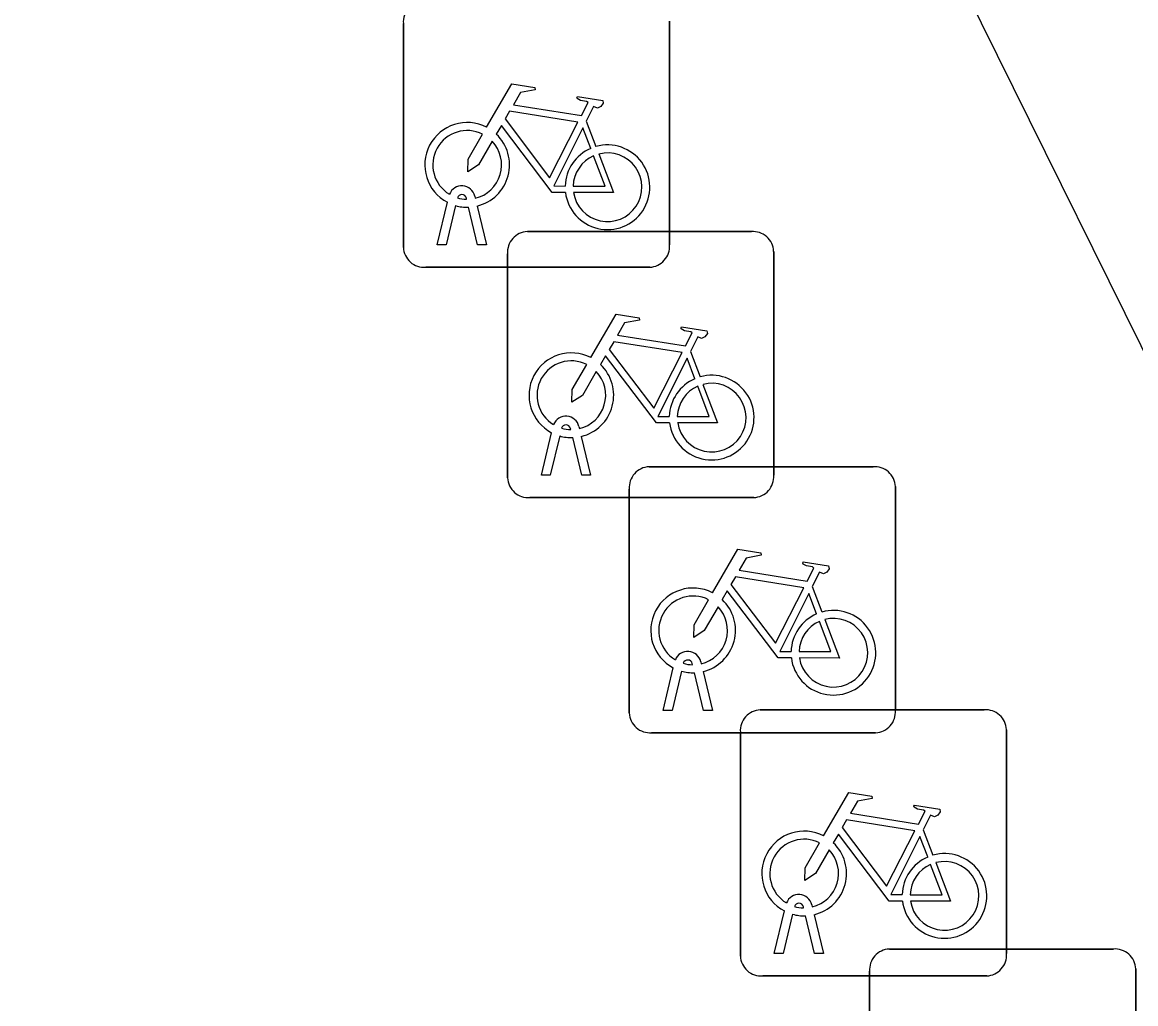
# Model space of a CAD drawing. Extents: x 162172 to 163187, y 382874 to 383684.
# Drawn here: x 163027.944 to 163032.124, y 383570.052 to 383573.737 of the extents above; entities that cross this region are included whole.
import ezdxf

# ---------------------------------------------------------------- set-up
doc = ezdxf.new("R2010")
doc.units = 0
doc.layers.add('IMGEO_Fietsenrek', color=7, linetype='Continuous')
doc.layers.add('IMGEO_Pand', color=7, linetype='Continuous')

msp = doc.modelspace()

# ---------------------------------------------------------------- linework, layer by layer
at = {"layer": 'IMGEO_Fietsenrek'}
for p, q in [((163030.3735, 383573.7421), (163030.3735, 383572.9012)), ((163030.3735, 383572.9012), (163030.3735, 383573.7421)), ((163029.3745, 383572.8919), (163029.3745, 383573.7328)), ((163029.3745, 383573.7328), (163029.3745, 383572.8919)), ((163030.0612, 383573.3662), (163030.0975, 383573.271)), ((163029.6119, 383573.0729), (163029.6109, 383573.0772)), ((163029.6426, 383573.0844), (163029.6444, 383573.0765)), ((163029.5015, 383572.9013), (163029.5398, 383573.0613)), ((163029.5702, 383573.0491), (163029.5349, 383572.9013)), ((163029.653, 383572.9013), (163029.6191, 383573.043)), ((163029.6514, 383573.0473), (163029.6864, 383572.9013)), ((163029.8399, 383572.9515), (163030.6808, 383572.9515)), ((163030.6808, 383572.9515), (163029.8399, 383572.9515)), ((163029.5349, 383572.9013), (163029.5015, 383572.9013)), ((163029.6864, 383572.9013), (163029.653, 383572.9013)), ((163029.7655, 383572.0269), (163029.7655, 383572.8678)), ((163029.7655, 383572.8678), (163029.7655, 383572.0269)), ((163030.7645, 383572.8771), (163030.7645, 383572.0362)), ((163030.7645, 383572.0362), (163030.7645, 383572.8771)), ((163030.2991, 383572.8175), (163029.4582, 383572.8175)), ((163029.4582, 383572.8175), (163030.2991, 383572.8175)), ((163030.4522, 383572.5012), (163030.4885, 383572.406)), ((163029.8925, 383572.0363), (163029.9308, 383572.1963)), ((163030.0029, 383572.2079), (163030.0019, 383572.2122)), ((163030.0336, 383572.2194), (163030.0354, 383572.2115)), ((163029.9612, 383572.1841), (163029.9259, 383572.0363)), ((163030.044, 383572.0363), (163030.0101, 383572.178)), ((163030.0424, 383572.1823), (163030.0774, 383572.0363)), ((163030.2969, 383572.0685), (163031.1378, 383572.0685)), ((163031.1378, 383572.0685), (163030.2969, 383572.0685)), ((163029.9259, 383572.0363), (163029.8925, 383572.0363)), ((163030.0774, 383572.0363), (163030.044, 383572.0363)), ((163030.2225, 383571.1439), (163030.2225, 383571.9848)), ((163030.2225, 383571.9848), (163030.2225, 383571.1439)), ((163031.2215, 383571.9941), (163031.2215, 383571.1532)), ((163031.2215, 383571.1532), (163031.2215, 383571.9941)), ((163030.6901, 383571.9525), (163029.8492, 383571.9525)), ((163029.8492, 383571.9525), (163030.6901, 383571.9525)), ((163030.9092, 383571.6182), (163030.9455, 383571.523)), ((163030.3495, 383571.1533), (163030.3878, 383571.3133)), ((163030.4599, 383571.3249), (163030.4589, 383571.3292)), ((163030.4906, 383571.3364), (163030.4924, 383571.3285)), ((163030.4182, 383571.3011), (163030.3829, 383571.1533)), ((163030.501, 383571.1533), (163030.4671, 383571.295)), ((163030.4994, 383571.2993), (163030.5344, 383571.1533)), ((163030.3829, 383571.1533), (163030.3495, 383571.1533)), ((163030.5344, 383571.1533), (163030.501, 383571.1533)), ((163030.7139, 383571.1555), (163031.5548, 383571.1555)), ((163031.5548, 383571.1555), (163030.7139, 383571.1555)), ((163031.1471, 383571.0695), (163030.3062, 383571.0695)), ((163030.3062, 383571.0695), (163031.1471, 383571.0695)), ((163030.6395, 383570.2309), (163030.6395, 383571.0718)), ((163030.6395, 383571.0718), (163030.6395, 383570.2309)), ((163031.6385, 383571.0811), (163031.6385, 383570.2402)), ((163031.6385, 383570.2402), (163031.6385, 383571.0811)), ((163031.3262, 383570.7052), (163031.3625, 383570.61)), ((163030.7665, 383570.2403), (163030.8048, 383570.4003)), ((163030.8769, 383570.4119), (163030.8759, 383570.4162)), ((163030.9076, 383570.4234), (163030.9094, 383570.4155)), ((163030.8352, 383570.3881), (163030.7999, 383570.2403)), ((163030.918, 383570.2403), (163030.8841, 383570.382)), ((163030.9164, 383570.3863), (163030.9514, 383570.2403)), ((163030.7999, 383570.2403), (163030.7665, 383570.2403)), ((163030.9514, 383570.2403), (163030.918, 383570.2403)), ((163031.1989, 383570.2575), (163032.0398, 383570.2575)), ((163032.0398, 383570.2575), (163031.1989, 383570.2575)), ((163031.5641, 383570.1565), (163030.7232, 383570.1565)), ((163030.7232, 383570.1565), (163031.5641, 383570.1565)), ((163031.1245, 383569.3329), (163031.1245, 383570.1738)), ((163031.1245, 383570.1738), (163031.1245, 383569.3329)), ((163032.1235, 383570.1831), (163032.1235, 383569.3422)), ((163032.1235, 383569.3422), (163032.1235, 383570.1831))]:
    msp.add_line(p, q, dxfattribs=at)
for points in [[(163029.6871, 383573.3432), (163029.7818, 383573.5067), (163029.868, 383573.4929), (163029.8697, 383573.4842), (163029.8136, 383573.4733), (163029.7874, 383573.428), (163030.0426, 383573.3872)], [(163030.0426, 383573.3872), (163030.0676, 383573.436), (163030.0625, 383573.44), (163030.0393, 383573.4437), (163030.0266, 383573.4512), (163030.0256, 383573.4543), (163030.0278, 383573.4589), (163030.1226, 383573.4438), (163030.1249, 383573.4335), (163030.1155, 383573.4211), (163030.1031, 383573.4147), (163030.0886, 383573.4209), (163030.0612, 383573.3662)], [(163030.0297, 383573.362), (163029.7729, 383573.403), (163029.7562, 383573.3742), (163029.9232, 383573.1539), (163030.0297, 383573.362)], [(163029.9828, 383573.0985), (163029.9331, 383573.0986), (163029.7424, 383573.3503), (163029.7234, 383573.3175)], [(163030.0777, 383573.264), (163030.0484, 383573.3408), (163029.939, 383573.1227), (163029.9817, 383573.1226)], [(163029.7078, 383573.2907), (163029.6562, 383573.2015), (163029.6163, 383573.1755), (163029.6175, 383573.223), (163029.672, 383573.3172)], [(163030.0117, 383573.1225), (163030.1316, 383573.1223), (163030.0884, 383573.2359)], [(163030.1082, 383573.2428), (163030.1632, 383573.0982), (163030.0131, 383573.0985)], [(163030.0781, 383572.4782), (163030.1728, 383572.6417), (163030.259, 383572.6279), (163030.2607, 383572.6192), (163030.2046, 383572.6083), (163030.1784, 383572.563), (163030.4336, 383572.5222)], [(163030.4336, 383572.5222), (163030.4586, 383572.571), (163030.4535, 383572.575), (163030.4303, 383572.5787), (163030.4176, 383572.5862), (163030.4166, 383572.5893), (163030.4188, 383572.5939), (163030.5136, 383572.5788), (163030.5159, 383572.5685), (163030.5065, 383572.5561), (163030.4941, 383572.5497), (163030.4796, 383572.5559), (163030.4522, 383572.5012)], [(163030.4207, 383572.497), (163030.1639, 383572.538), (163030.1472, 383572.5092), (163030.3142, 383572.2889), (163030.4207, 383572.497)], [(163030.3738, 383572.2335), (163030.3241, 383572.2336), (163030.1334, 383572.4853), (163030.1144, 383572.4525)], [(163030.0988, 383572.4257), (163030.0472, 383572.3365), (163030.0073, 383572.3105), (163030.0085, 383572.358), (163030.063, 383572.4522)], [(163030.4687, 383572.399), (163030.4394, 383572.4758), (163030.33, 383572.2577), (163030.3727, 383572.2576)], [(163030.4027, 383572.2575), (163030.5226, 383572.2573), (163030.4794, 383572.3709)], [(163030.4992, 383572.3778), (163030.5542, 383572.2332), (163030.4041, 383572.2335)], [(163030.5351, 383571.5952), (163030.6298, 383571.7587), (163030.716, 383571.7449), (163030.7177, 383571.7362), (163030.6616, 383571.7253), (163030.6354, 383571.68), (163030.8906, 383571.6392)], [(163030.8906, 383571.6392), (163030.9156, 383571.688), (163030.9105, 383571.692), (163030.8873, 383571.6957), (163030.8746, 383571.7032), (163030.8736, 383571.7063), (163030.8758, 383571.7109), (163030.9706, 383571.6958), (163030.9729, 383571.6855), (163030.9635, 383571.6731), (163030.9511, 383571.6667), (163030.9366, 383571.6729), (163030.9092, 383571.6182)], [(163030.8777, 383571.614), (163030.6209, 383571.655), (163030.6042, 383571.6262), (163030.7712, 383571.4059), (163030.8777, 383571.614)], [(163030.5558, 383571.5427), (163030.5042, 383571.4535), (163030.4643, 383571.4275), (163030.4655, 383571.475), (163030.52, 383571.5692)], [(163030.8308, 383571.3505), (163030.7811, 383571.3506), (163030.5904, 383571.6023), (163030.5714, 383571.5695)], [(163030.9257, 383571.516), (163030.8964, 383571.5928), (163030.787, 383571.3747), (163030.8297, 383571.3746)], [(163030.8597, 383571.3745), (163030.9796, 383571.3743), (163030.9364, 383571.4879)], [(163030.9562, 383571.4948), (163031.0112, 383571.3502), (163030.8611, 383571.3505)], [(163030.9521, 383570.6822), (163031.0468, 383570.8457), (163031.133, 383570.8319), (163031.1347, 383570.8232), (163031.0786, 383570.8123), (163031.0524, 383570.767), (163031.3076, 383570.7262)], [(163031.3076, 383570.7262), (163031.3326, 383570.775), (163031.3275, 383570.779), (163031.3043, 383570.7827), (163031.2916, 383570.7902), (163031.2906, 383570.7933), (163031.2928, 383570.7979), (163031.3876, 383570.7828), (163031.3899, 383570.7725), (163031.3805, 383570.7601), (163031.3681, 383570.7537), (163031.3536, 383570.7599), (163031.3262, 383570.7052)], [(163031.2947, 383570.701), (163031.0379, 383570.742), (163031.0212, 383570.7132), (163031.1882, 383570.4929), (163031.2947, 383570.701)], [(163031.2478, 383570.4375), (163031.1981, 383570.4376), (163031.0074, 383570.6893), (163030.9884, 383570.6565)], [(163030.9728, 383570.6297), (163030.9212, 383570.5405), (163030.8813, 383570.5145), (163030.8825, 383570.562), (163030.937, 383570.6562)], [(163031.3427, 383570.603), (163031.3134, 383570.6798), (163031.204, 383570.4617), (163031.2467, 383570.4616)], [(163031.2767, 383570.4615), (163031.3966, 383570.4613), (163031.3534, 383570.5749)], [(163031.3732, 383570.5818), (163031.4282, 383570.4372), (163031.2781, 383570.4375)]]:
    msp.add_lwpolyline(points, dxfattribs=at)
for centre, radius, start, end in [((163029.4522, 383573.7386), 0.0779, 92.4484, 184.2845), ((163029.4522, 383573.7386), 0.0779, 92.4484, 184.2845), ((163029.6141, 383573.2019), 0.159, 62.6766, 242.1369), ((163029.6141, 383573.2019), 0.129, 63.3192, 238.903), ((163029.6141, 383573.2019), 0.129, 283.6043, 43.4302), ((163029.6141, 383573.2019), 0.159, 283.5766, 46.6042), ((163030.1407, 383573.1179), 0.159, 187.0065, 105.7708), ((163030.1407, 383573.1179), 0.159, 113.3408, 178.3217), ((163030.1407, 383573.1179), 0.129, 113.923, 177.9556), ((163030.1407, 383573.1179), 0.129, 188.6715, 104.5883), ((163029.5939, 383573.0733), 0.0499, 12.8025, 158.6934), ((163029.5939, 383573.0733), 0.0174, 12.8025, 163.4502), ((163029.6141, 383573.2019), 0.129, 253.415, 269.0204), ((163029.6141, 383573.2019), 0.159, 253.9967, 271.7867), ((163029.8432, 383572.8736), 0.0779, 92.4484, 184.2845), ((163029.8432, 383572.8736), 0.0779, 92.4484, 184.2845), ((163030.6866, 383572.8738), 0.0779, 2.4484, 94.2845), ((163030.6866, 383572.8738), 0.0779, 2.4484, 94.2845), ((163030.2958, 383572.8954), 0.0779, 272.4484, 4.2845), ((163030.2958, 383572.8954), 0.0779, 272.4484, 4.2845), ((163029.4524, 383572.8952), 0.0779, 182.4484, 274.2845), ((163029.4524, 383572.8952), 0.0779, 182.4484, 274.2845), ((163030.0051, 383572.3369), 0.159, 62.6766, 242.1369), ((163030.0051, 383572.3369), 0.129, 63.3192, 238.903), ((163030.0051, 383572.3369), 0.159, 283.5766, 46.6042), ((163030.0051, 383572.3369), 0.129, 283.6043, 43.4302), ((163030.5317, 383572.2529), 0.159, 187.0065, 105.7708), ((163030.5317, 383572.2529), 0.159, 113.3408, 178.3217), ((163030.5317, 383572.2529), 0.129, 113.923, 177.9556), ((163030.5317, 383572.2529), 0.129, 188.6715, 104.5883), ((163029.9849, 383572.2083), 0.0499, 12.8025, 158.6934), ((163029.9849, 383572.2083), 0.0174, 12.8025, 163.4502), ((163030.0051, 383572.3369), 0.129, 253.415, 269.0204), ((163030.0051, 383572.3369), 0.159, 253.9967, 271.7867), ((163030.3002, 383571.9906), 0.0779, 92.4484, 184.2845), ((163030.3002, 383571.9906), 0.0779, 92.4484, 184.2845), ((163031.1436, 383571.9908), 0.0779, 2.4484, 94.2845), ((163031.1436, 383571.9908), 0.0779, 2.4484, 94.2845), ((163029.8434, 383572.0302), 0.0779, 182.4484, 274.2845), ((163029.8434, 383572.0302), 0.0779, 182.4484, 274.2845), ((163030.6868, 383572.0304), 0.0779, 272.4484, 4.2845), ((163030.6868, 383572.0304), 0.0779, 272.4484, 4.2845), ((163030.4621, 383571.4539), 0.159, 62.6766, 242.1369), ((163030.4621, 383571.4539), 0.129, 63.3192, 238.903), ((163030.4621, 383571.4539), 0.159, 283.5766, 46.6042), ((163030.4621, 383571.4539), 0.129, 283.6043, 43.4302), ((163030.9887, 383571.3699), 0.159, 187.0065, 105.7708), ((163030.9887, 383571.3699), 0.159, 113.3408, 178.3217), ((163030.9887, 383571.3699), 0.129, 113.923, 177.9556), ((163030.9887, 383571.3699), 0.129, 188.6715, 104.5883), ((163030.4419, 383571.3253), 0.0499, 12.8025, 158.6934), ((163030.4419, 383571.3253), 0.0174, 12.8025, 163.4502), ((163030.4621, 383571.4539), 0.129, 253.415, 269.0204), ((163030.4621, 383571.4539), 0.159, 253.9967, 271.7867), ((163030.7172, 383571.0776), 0.0779, 92.4484, 184.2845), ((163030.7172, 383571.0776), 0.0779, 92.4484, 184.2845), ((163031.1438, 383571.1474), 0.0779, 272.4484, 4.2845), ((163031.1438, 383571.1474), 0.0779, 272.4484, 4.2845), ((163031.5606, 383571.0778), 0.0779, 2.4484, 94.2845), ((163031.5606, 383571.0778), 0.0779, 2.4484, 94.2845), ((163030.3004, 383571.1472), 0.0779, 182.4484, 274.2845), ((163030.3004, 383571.1472), 0.0779, 182.4484, 274.2845), ((163030.8791, 383570.5409), 0.159, 62.6766, 242.1369), ((163030.8791, 383570.5409), 0.129, 63.3192, 238.903), ((163030.8791, 383570.5409), 0.159, 283.5766, 46.6042), ((163030.8791, 383570.5409), 0.129, 283.6043, 43.4302), ((163031.4057, 383570.4569), 0.159, 113.3408, 178.3217), ((163031.4057, 383570.4569), 0.159, 187.0065, 105.7708), ((163031.4057, 383570.4569), 0.129, 113.923, 177.9556), ((163031.4057, 383570.4569), 0.129, 188.6715, 104.5883), ((163030.8589, 383570.4123), 0.0499, 12.8025, 158.6934), ((163030.8589, 383570.4123), 0.0174, 12.8025, 163.4502), ((163030.8791, 383570.5409), 0.129, 253.415, 269.0204), ((163030.8791, 383570.5409), 0.159, 253.9967, 271.7867), ((163030.7174, 383570.2342), 0.0779, 182.4484, 274.2845), ((163030.7174, 383570.2342), 0.0779, 182.4484, 274.2845), ((163031.2022, 383570.1796), 0.0779, 92.4484, 184.2845), ((163031.2022, 383570.1796), 0.0779, 92.4484, 184.2845), ((163031.5608, 383570.2344), 0.0779, 272.4484, 4.2845), ((163031.5608, 383570.2344), 0.0779, 272.4484, 4.2845), ((163032.0456, 383570.1798), 0.0779, 2.4484, 94.2845), ((163032.0456, 383570.1798), 0.0779, 2.4484, 94.2845)]:
    msp.add_arc(centre, radius, start, end, dxfattribs=at)
at = {"layer": 'IMGEO_Pand'}
msp.add_lwpolyline([(163040.841, 383555.229), (163040.726, 383555.173), (163027.944, 383581.015)], dxfattribs=at)

doc.saveas('drawing.dxf')
